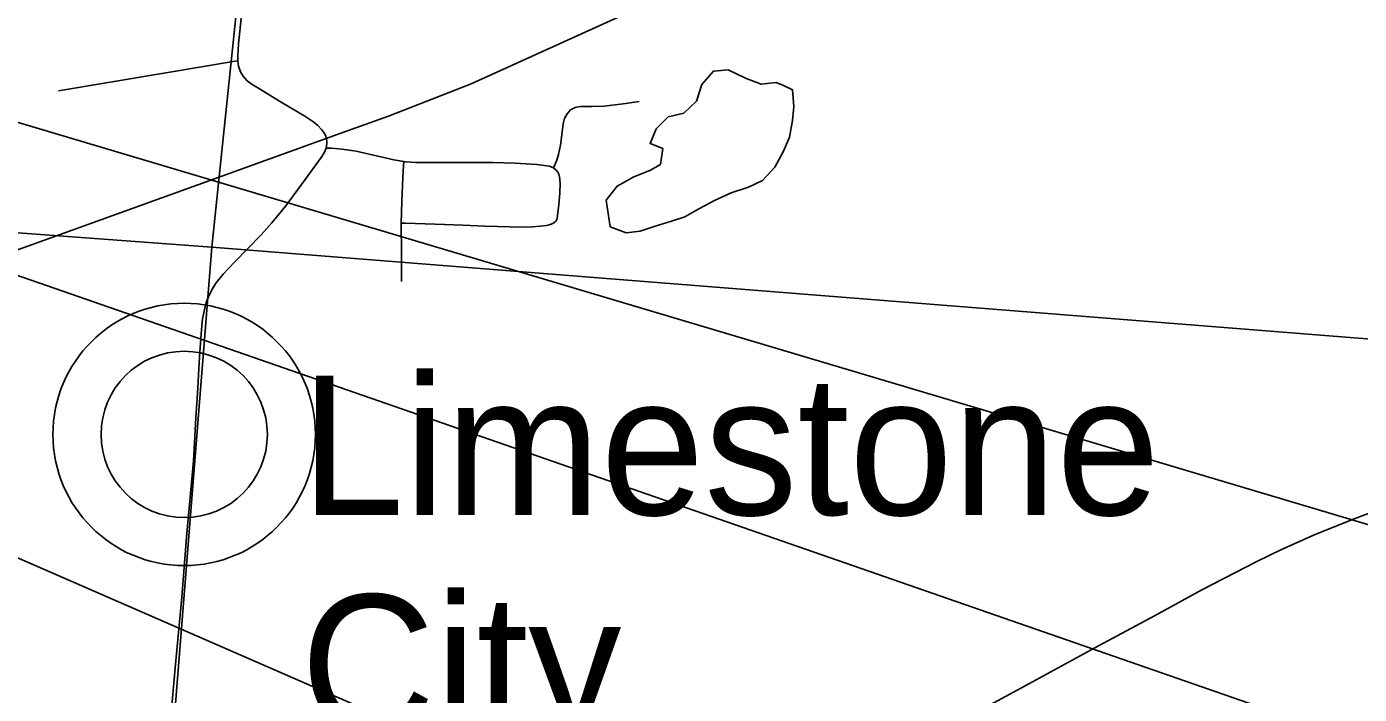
# Model space of a CAD drawing. Extents: x 0 to 34, y 0 to 22.
# Drawn here: x 5.966 to 6.722, y 16.993 to 17.371 of the extents above; entities that cross this region are included whole.
import ezdxf

# ---------------------------------------------------------------- set-up
doc = ezdxf.new("R2010")
doc.units = 0
for name, color, linetype in [('GM_X_County_Road', 7, 'Continuous'), ('GM_X_Minor_Lake', 7, 'Continuous'), ('GM_X_Rail_Line', 7, 'Continuous'), ('GM_X_Rail_Line_Text', 7, 'Continuous'), ('GM_X_Section', 7, 'Continuous'), ('GM_X_Township_Road', 7, 'Continuous'), ('GM_X_Unincorporated', 7, 'Continuous'), ('GM_X_Unincorporated_Location', 7, 'Continuous'), ('GM_X_Unincorporated_Text', 7, 'Continuous'), ('SH_Text', 7, 'Continuous')]:
    doc.layers.add(name, color=color, linetype=linetype)

msp = doc.modelspace()

# ---------------------------------------------------------------- linework, layer by layer
at = {"layer": 'GM_X_County_Road'}
msp.add_lwpolyline([(6.45713, 16.95649), (6.48794, 16.97339), (6.53421, 16.99855), (6.57373, 17.02005), (6.6055, 17.03719), (6.63283, 17.05199), (6.66315, 17.06782), (6.67715, 17.07462), (6.6971, 17.0834), (6.72017, 17.09274), (6.76095, 17.10793), (6.76906, 17.1109)], dxfattribs=at)
at = {"layer": 'GM_X_Minor_Lake'}
for points in [[(6.39511, 17.33783), (6.39094, 17.33971), (6.38261, 17.33864), (6.37355, 17.34211), (6.36375, 17.34674), (6.35543, 17.34604), (6.34894, 17.3385), (6.34584, 17.32905), (6.3386, 17.32227), (6.32988, 17.32006), (6.32302, 17.31329), (6.31956, 17.30497), (6.32672, 17.30226), (6.32552, 17.29317), (6.31944, 17.2898), (6.31034, 17.28608), (6.30084, 17.28084), (6.29473, 17.27292), (6.29688, 17.25774)], [(6.29688, 17.25774), (6.30594, 17.25426), (6.31389, 17.25534), (6.32185, 17.25794), (6.33171, 17.26089), (6.3393, 17.2635), (6.34727, 17.26799), (6.35639, 17.27285), (6.3655, 17.27695), (6.37536, 17.28029), (6.38333, 17.28403), (6.3902, 17.29156), (6.39518, 17.30062), (6.39865, 17.30856), (6.40023, 17.31803), (6.40105, 17.32599), (6.40036, 17.33547), (6.39511, 17.33783)]]:
    msp.add_lwpolyline(points, dxfattribs=at)
at = {"layer": 'GM_X_Rail_Line'}
msp.add_lwpolyline([(5.64545, 16.98321), (5.66714, 17.00105), (5.69917, 17.03535), (5.73998, 17.08975), (5.75979, 17.11518), (5.77861, 17.13707), (5.807, 17.16437), (5.83351, 17.18516), (5.85342, 17.19808), (5.87067, 17.20774), (5.90241, 17.22242), (5.95258, 17.24174), (6.04277, 17.27427), (6.14478, 17.31113), (6.17129, 17.32049), (6.21811, 17.33892), (6.45831, 17.44794), (6.56772, 17.49722), (6.86452, 17.63205)], dxfattribs=at)
at = {"layer": 'GM_X_Section'}
for points in [[(5.13301, 18.35974), (6.17707, 18.26412), (6.07115, 17.24621), (5.04874, 17.32193)], [(6.17707, 18.26412), (7.17505, 18.16824), (7.08554, 17.16561), (6.07115, 17.24621)], [(5.04874, 17.32193), (6.07115, 17.24621), (5.99022, 16.22917), (4.96339, 16.31216)], [(6.07115, 17.24621), (7.08554, 17.16561), (6.99203, 16.14864), (5.99022, 16.22917)]]:
    msp.add_lwpolyline(points, close=True, dxfattribs=at)
at = {"layer": 'GM_X_Township_Road'}
for points in [[(6.08572, 17.35187), (6.08572, 17.35475), (6.08616, 17.36146), (6.08933, 17.39238), (6.09151, 17.41084), (6.09363, 17.43244), (6.1006, 17.49724), (6.10108, 17.50117)], [(6.08572, 17.35187), (6.08288, 17.35155), (6.07978, 17.35101), (6.06745, 17.34891), (6.04278, 17.3447), (5.98421, 17.33488)], [(6.13581, 17.30243), (6.1361, 17.30357), (6.13627, 17.3052), (6.13628, 17.30653), (6.13598, 17.30804), (6.13563, 17.30934), (6.13493, 17.31065), (6.13422, 17.31184), (6.13326, 17.31303), (6.13116, 17.31519), (6.12885, 17.31716), (6.12383, 17.32062), (6.11044, 17.3285), (6.09719, 17.33667), (6.09387, 17.33858), (6.0911, 17.34066), (6.08889, 17.34314), (6.08737, 17.34563), (6.08613, 17.34881), (6.08572, 17.35187)], [(6.26478, 17.29131), (6.2667, 17.29557), (6.26765, 17.29869), (6.26872, 17.30409), (6.26952, 17.30994), (6.27034, 17.31617), (6.27108, 17.31911), (6.27247, 17.3218), (6.27443, 17.32409), (6.27699, 17.32552), (6.27994, 17.326), (6.28672, 17.32604), (6.29343, 17.3262), (6.30425, 17.32752), (6.3133, 17.3288)], [(6.04781, 16.97971), (6.05024, 17.00757), (6.05404, 17.04768), (6.05678, 17.0817), (6.06069, 17.12497), (6.06195, 17.1494), (6.06305, 17.16626), (6.06361, 17.17732), (6.0642, 17.18694), (6.06512, 17.19934), (6.06586, 17.20555), (6.06709, 17.21171), (6.06794, 17.21475), (6.06904, 17.21772), (6.07031, 17.2206), (6.07183, 17.22337), (6.07355, 17.22602), (6.07745, 17.23093), (6.08383, 17.23778), (6.09898, 17.25319), (6.10516, 17.26005), (6.11295, 17.26964), (6.12406, 17.28456), (6.13311, 17.29715), (6.13467, 17.29971), (6.13581, 17.30243)], [(6.13581, 17.30243), (6.13887, 17.30229), (6.143, 17.30204), (6.14762, 17.3015), (6.15295, 17.30058), (6.1743, 17.2957), (6.17998, 17.29477)], [(6.17841, 17.25978), (6.17872, 17.27228), (6.17935, 17.28572), (6.17982, 17.29244), (6.17998, 17.29477)], [(6.17998, 17.29477), (6.18116, 17.29463), (6.18653, 17.2942), (6.20217, 17.29431), (6.21778, 17.29425), (6.2303, 17.2942), (6.24295, 17.29385), (6.2492, 17.29354), (6.2554, 17.29307), (6.25956, 17.29263), (6.26256, 17.29213), (6.26478, 17.29131)], [(6.26491, 17.25999), (6.26586, 17.26071), (6.2665, 17.26158), (6.26683, 17.26256), (6.26707, 17.26423), (6.26788, 17.2705), (6.26831, 17.27679), (6.26858, 17.28259), (6.26812, 17.28619), (6.26778, 17.28761), (6.26718, 17.28869), (6.26634, 17.28996), (6.26478, 17.29131)], [(6.17841, 17.25978), (6.1806, 17.25978), (6.19761, 17.25922), (6.2133, 17.25868), (6.22585, 17.25814), (6.2403, 17.25775), (6.24796, 17.25759), (6.2528, 17.25775), (6.25718, 17.25808), (6.26076, 17.25858), (6.26224, 17.25891), (6.2635, 17.25934), (6.26491, 17.25999)], [(6.17863, 17.22681), (6.17857, 17.23321), (6.17857, 17.24243), (6.17841, 17.25978)]]:
    msp.add_lwpolyline(points, dxfattribs=at)
at = {"layer": 'GM_X_Unincorporated'}
for radius in [0.0744, 0.04716]:
    msp.add_circle((6.05539, 17.14001), radius, dxfattribs=at)
at = {"layer": 'GM_X_Unincorporated_Location'}
msp.add_line((6.05539, 17.14001), (6.05539, 17.14001), dxfattribs=at)
at = {"layer": 'SH_Text'}
for points in [[(9.30419, 16.32069), (4.2062, 17.84001), (9.30419, 16.06828)], [(9.32768, 15.6016), (4.19831, 17.83893), (9.32768, 15.30617)]]:
    msp.add_lwpolyline(points, close=True, dxfattribs=at)

# ---------------------------------------------------------------- texts
at = {"layer": 'GM_X_Rail_Line_Text'}
msp.add_text('Indiana & Ohio Central', height=0.0566288, rotation=37.6342, dxfattribs=at).set_placement((5.42152, 17.31796))
at = {"layer": 'GM_X_Unincorporated_Text'}
for s, p in [('Limestone', (6.12137, 17.09433)), ('City', (6.12137, 16.97016))]:
    msp.add_text(s, height=0.078977, rotation=0.00001, dxfattribs=at).set_placement(p)

doc.saveas('drawing.dxf')
